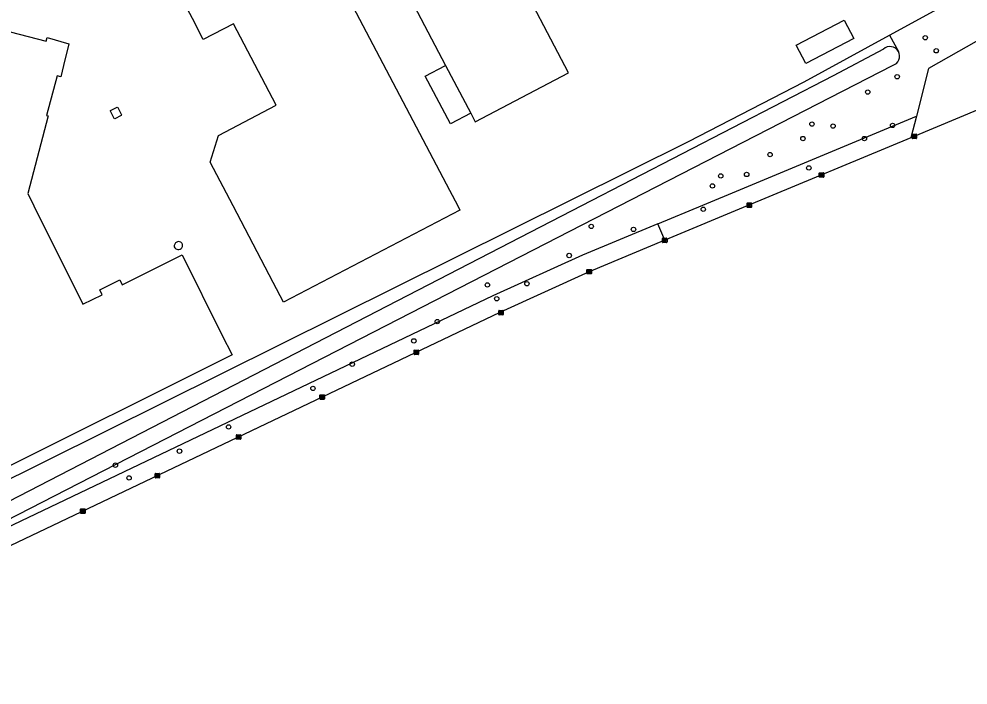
# Model space of a CAD drawing. Extents: x 157692 to 159670, y 381454 to 383289.
# Drawn here: x 158266.5 to 158478.6, y 381642.9 to 381791.8 of the extents above; entities that cross this region are included whole.
import ezdxf

# ---------------------------------------------------------------- set-up
doc = ezdxf.new("R2010")
doc.units = 0
for name, color, linetype in [('IMGEO_Boom', 7, 'Continuous'), ('IMGEO_Fietspad_gesloten', 7, 'Continuous'), ('IMGEO_Groenvoorziening', 7, 'Continuous'), ('IMGEO_Kolk', 7, 'Continuous'), ('IMGEO_Opslagtank', 7, 'Continuous'), ('IMGEO_Pand', 7, 'Continuous'), ('IMGEO_Waterloop', 7, 'Continuous')]:
    doc.layers.add(name, color=color, linetype=linetype)

msp = doc.modelspace()

# ---------------------------------------------------------------- linework, layer by layer
at = {"layer": 'IMGEO_Boom'}
for centre in [(158469.03, 381787.58), (158471.49, 381784.67), (158462.75, 381778.87), (158456.16, 381775.44), (158443.7, 381768.29), (158448.42, 381767.85), (158461.72, 381767.99), (158441.69, 381765.06), (158455.43, 381765.06), (158434.34, 381761.47), (158443.01, 381758.49), (158423.33, 381756.7), (158429.11, 381757.03), (158421.47, 381754.47), (158419.42, 381749.25), (158394.39, 381745.43), (158403.82, 381744.74), (158389.44, 381738.91), (158379.99, 381732.61), (158371.16, 381732.33), (158373.26, 381729.24), (158359.96, 381724.13), (158354.73, 381719.83), (158340.95, 381714.62), (158332.18, 381709.21), (158313.32, 381700.59), (158302.35, 381695.18), (158288.04, 381692.05), (158291.1, 381689.19)]:
    msp.add_circle(centre, 0.489, dxfattribs=at)
at = {"layer": 'IMGEO_Fietspad_gesloten'}
for points in [[(158481.66, 381771.82), (158465.83, 381765.23)], [(158465.83, 381765.23), (158429.25, 381750), (158410.81, 381742.32)], [(158410.81, 381742.32), (158393.92, 381735.29), (158373.93, 381726.17), (158264.52, 381674.03)]]:
    msp.add_lwpolyline(points, dxfattribs=at)
at = {"layer": 'IMGEO_Groenvoorziening'}
for points in [[(158461.03, 381788.17), (158500, 381809.49), (158502.7, 381810.97), (158517.23, 381818.91)], [(158525.23, 381816.15), (158520.56, 381812.1), (158515.94, 381808.1), (158509.95, 381803.55), (158500, 381797.89), (158469.78, 381780.71), (158467.07, 381770.08)], [(158259.62, 381686.58), (158416.14, 381764.39), (158441.98, 381777.74), (158461.03, 381788.17)], [(158461.03, 381788.17), (158463.02, 381784.54)], [(158409.27, 381746.01), (158419.3, 381750.19), (158427.72, 381753.69), (158467.07, 381770.08)], [(158467.07, 381770.08), (158465.83, 381765.23)], [(158409.27, 381746.01), (158392.39, 381738.98), (158372.39, 381729.87), (158258.55, 381675.61), (158257.98, 381676.74)], [(158410.81, 381742.32), (158409.27, 381746.01)]]:
    msp.add_lwpolyline(points, dxfattribs=at)
at = {"layer": 'IMGEO_Kolk'}
for p, q in [((158466.08, 381765.12), (158466.08, 381765.97)), ((158466.16, 381766.04), (158467.01, 381766.04)), ((158467.01, 381765.04), (158466.16, 381765.04)), ((158466.57, 381765.82), (158466.6, 381765.82)), ((158466.59, 381765.26), (158466.57, 381765.26)), ((158467.09, 381765.97), (158467.09, 381765.12)), ((158445.34, 381756.48), (158445.34, 381757.33)), ((158445.42, 381757.41), (158446.27, 381757.41)), ((158446.27, 381756.41), (158445.42, 381756.41)), ((158445.83, 381757.19), (158445.86, 381757.19)), ((158445.85, 381756.63), (158445.83, 381756.63)), ((158446.35, 381757.33), (158446.35, 381756.48)), ((158429.19, 381749.74), (158429.19, 381750.59)), ((158429.26, 381750.66), (158430.12, 381750.66)), ((158429.68, 381750.44), (158429.7, 381750.44)), ((158430.19, 381750.59), (158430.19, 381749.74)), ((158430.12, 381749.66), (158429.26, 381749.66)), ((158429.7, 381749.88), (158429.67, 381749.88)), ((158410.31, 381741.89), (158410.31, 381742.74)), ((158410.38, 381742.82), (158411.24, 381742.82)), ((158411.24, 381741.82), (158410.38, 381741.82)), ((158410.82, 381742.04), (158410.79, 381742.04)), ((158410.8, 381742.6), (158410.82, 381742.6)), ((158411.31, 381742.74), (158411.31, 381741.89)), ((158393.42, 381734.86), (158393.42, 381735.71)), ((158393.49, 381735.79), (158394.35, 381735.79)), ((158393.91, 381735.56), (158393.93, 381735.56)), ((158394.42, 381735.71), (158394.42, 381734.86)), ((158394.35, 381734.78), (158393.49, 381734.78)), ((158393.93, 381735.01), (158393.91, 381735.01)), ((158373.69, 381725.7), (158373.69, 381726.55)), ((158373.76, 381726.63), (158374.62, 381726.63)), ((158374.62, 381725.63), (158373.76, 381725.63)), ((158374.2, 381725.85), (158374.17, 381725.85)), ((158374.18, 381726.41), (158374.2, 381726.41)), ((158374.69, 381726.55), (158374.69, 381725.7)), ((158354.78, 381716.86), (158354.78, 381717.72)), ((158354.86, 381717.79), (158355.71, 381717.79)), ((158355.71, 381716.79), (158354.86, 381716.79)), ((158355.27, 381717.57), (158355.3, 381717.57)), ((158355.29, 381717.01), (158355.27, 381717.01)), ((158355.78, 381717.72), (158355.78, 381716.86)), ((158333.74, 381706.84), (158333.74, 381707.69)), ((158333.81, 381707.76), (158334.67, 381707.76)), ((158334.23, 381707.54), (158334.25, 381707.54)), ((158334.74, 381707.69), (158334.74, 381706.84)), ((158334.67, 381706.76), (158333.81, 381706.76)), ((158334.25, 381706.98), (158334.22, 381706.98)), ((158315.06, 381697.94), (158315.06, 381698.79)), ((158315.13, 381698.86), (158315.99, 381698.86)), ((158315.99, 381697.86), (158315.13, 381697.86)), ((158315.57, 381698.08), (158315.54, 381698.08)), ((158315.55, 381698.64), (158315.57, 381698.64)), ((158316.06, 381698.79), (158316.06, 381697.94)), ((158296.88, 381689.28), (158296.88, 381690.13)), ((158296.95, 381690.2), (158297.81, 381690.2)), ((158297.81, 381689.2), (158296.95, 381689.2)), ((158297.37, 381689.98), (158297.39, 381689.98)), ((158297.39, 381689.42), (158297.37, 381689.42)), ((158297.88, 381690.13), (158297.88, 381689.28)), ((158280.24, 381681.35), (158280.24, 381682.2)), ((158280.32, 381682.28), (158281.17, 381682.28)), ((158281.24, 381682.2), (158281.24, 381681.35)), ((158281.17, 381681.27), (158280.32, 381681.27)), ((158280.73, 381682.05), (158280.76, 381682.05)), ((158280.75, 381681.5), (158280.73, 381681.5))]:
    msp.add_line(p, q, dxfattribs=at)
for points in [[(158466.08, 381765.12), (158466.08, 381765.97)], [(158466.16, 381766.04), (158467.01, 381766.04)], [(158467.01, 381765.04), (158466.16, 381765.04)], [(158466.4, 381765.74), (158466.53, 381765.74), (158466.53, 381765.59), (158466.66, 381765.74), (158466.82, 381765.74), (158466.68, 381765.59), (158466.83, 381765.34), (158466.68, 381765.34), (158466.59, 381765.51), (158466.53, 381765.44), (158466.53, 381765.34), (158466.4, 381765.34), (158466.4, 381765.74)], [(158467.09, 381765.97), (158467.09, 381765.12)], [(158445.34, 381756.48), (158445.34, 381757.33)], [(158445.42, 381757.41), (158446.27, 381757.41)], [(158446.27, 381756.41), (158445.42, 381756.41)], [(158445.66, 381757.11), (158445.79, 381757.11), (158445.79, 381756.96), (158445.92, 381757.11), (158446.08, 381757.11), (158445.94, 381756.96), (158446.09, 381756.71), (158445.94, 381756.71), (158445.85, 381756.87), (158445.79, 381756.8), (158445.79, 381756.71), (158445.66, 381756.71), (158445.66, 381757.11)], [(158446.35, 381757.33), (158446.35, 381756.48)], [(158429.19, 381749.74), (158429.19, 381750.59)], [(158429.26, 381750.66), (158430.12, 381750.66)], [(158429.51, 381750.36), (158429.63, 381750.36), (158429.63, 381750.21), (158429.76, 381750.36), (158429.93, 381750.36), (158429.78, 381750.21), (158429.93, 381749.96), (158429.78, 381749.96), (158429.7, 381750.13), (158429.63, 381750.06), (158429.63, 381749.96), (158429.51, 381749.96), (158429.51, 381750.36)], [(158430.19, 381750.59), (158430.19, 381749.74)], [(158430.12, 381749.66), (158429.26, 381749.66)], [(158410.31, 381741.89), (158410.31, 381742.74)], [(158410.38, 381742.82), (158411.24, 381742.82)], [(158411.24, 381741.82), (158410.38, 381741.82)], [(158410.63, 381742.52), (158410.75, 381742.52), (158410.75, 381742.37), (158410.88, 381742.52), (158411.05, 381742.52), (158410.9, 381742.37), (158411.05, 381742.12), (158410.9, 381742.12), (158410.82, 381742.28), (158410.75, 381742.22), (158410.75, 381742.12), (158410.63, 381742.12), (158410.63, 381742.52)], [(158411.31, 381742.74), (158411.31, 381741.89)], [(158393.42, 381734.86), (158393.42, 381735.71)], [(158393.49, 381735.79), (158394.35, 381735.79)], [(158393.74, 381735.48), (158393.86, 381735.48), (158393.86, 381735.33), (158393.99, 381735.48), (158394.16, 381735.48), (158394.01, 381735.33), (158394.16, 381735.08), (158394.01, 381735.08), (158393.93, 381735.25), (158393.86, 381735.18), (158393.86, 381735.08), (158393.74, 381735.08), (158393.74, 381735.48)], [(158394.42, 381735.71), (158394.42, 381734.86)], [(158394.35, 381734.78), (158393.49, 381734.78)], [(158373.69, 381725.7), (158373.69, 381726.55)], [(158373.76, 381726.63), (158374.62, 381726.63)], [(158374.62, 381725.63), (158373.76, 381725.63)], [(158374.01, 381726.33), (158374.13, 381726.33), (158374.13, 381726.17), (158374.26, 381726.33), (158374.43, 381726.33), (158374.28, 381726.17), (158374.43, 381725.93), (158374.28, 381725.93), (158374.2, 381726.09), (158374.13, 381726.02), (158374.13, 381725.93), (158374.01, 381725.93), (158374.01, 381726.33)], [(158374.69, 381726.55), (158374.69, 381725.7)], [(158354.78, 381716.86), (158354.78, 381717.72)], [(158354.86, 381717.79), (158355.71, 381717.79)], [(158355.71, 381716.79), (158354.86, 381716.79)], [(158355.1, 381717.49), (158355.23, 381717.49), (158355.23, 381717.34), (158355.36, 381717.49), (158355.52, 381717.49), (158355.37, 381717.34), (158355.53, 381717.09), (158355.37, 381717.09), (158355.29, 381717.26), (158355.23, 381717.19), (158355.23, 381717.09), (158355.1, 381717.09), (158355.1, 381717.49)], [(158355.78, 381717.72), (158355.78, 381716.86)], [(158333.74, 381706.84), (158333.74, 381707.69)], [(158333.81, 381707.76), (158334.67, 381707.76)], [(158334.74, 381707.69), (158334.74, 381706.84)], [(158334.67, 381706.76), (158333.81, 381706.76)], [(158334.06, 381707.46), (158334.18, 381707.46), (158334.18, 381707.31), (158334.31, 381707.46), (158334.48, 381707.46), (158334.33, 381707.31), (158334.48, 381707.06), (158334.33, 381707.06), (158334.25, 381707.23), (158334.18, 381707.16), (158334.18, 381707.06), (158334.06, 381707.06), (158334.06, 381707.46)], [(158315.06, 381697.94), (158315.06, 381698.79)], [(158315.13, 381698.86), (158315.99, 381698.86)], [(158315.99, 381697.86), (158315.13, 381697.86)], [(158315.38, 381698.56), (158315.5, 381698.56), (158315.5, 381698.41), (158315.63, 381698.56), (158315.8, 381698.56), (158315.65, 381698.41), (158315.8, 381698.16), (158315.65, 381698.16), (158315.57, 381698.33), (158315.5, 381698.26), (158315.5, 381698.16), (158315.38, 381698.16), (158315.38, 381698.56)], [(158316.06, 381698.79), (158316.06, 381697.94)], [(158296.88, 381689.28), (158296.88, 381690.13)], [(158296.95, 381690.2), (158297.81, 381690.2)], [(158297.81, 381689.2), (158296.95, 381689.2)], [(158297.2, 381689.9), (158297.32, 381689.9), (158297.32, 381689.75), (158297.45, 381689.9), (158297.62, 381689.9), (158297.47, 381689.75), (158297.62, 381689.5), (158297.47, 381689.5), (158297.39, 381689.67), (158297.32, 381689.6), (158297.32, 381689.5), (158297.2, 381689.5), (158297.2, 381689.9)], [(158297.88, 381690.13), (158297.88, 381689.28)], [(158280.24, 381681.35), (158280.24, 381682.2)], [(158280.32, 381682.28), (158281.17, 381682.28)], [(158281.24, 381682.2), (158281.24, 381681.35)], [(158281.17, 381681.27), (158280.32, 381681.27)], [(158280.56, 381681.97), (158280.69, 381681.97), (158280.69, 381681.82), (158280.82, 381681.97), (158280.98, 381681.97), (158280.84, 381681.82), (158280.99, 381681.57), (158280.84, 381681.57), (158280.75, 381681.74), (158280.69, 381681.67), (158280.69, 381681.57), (158280.56, 381681.57), (158280.56, 381681.97)]]:
    msp.add_lwpolyline(points, dxfattribs=at)
for centre, start, end in [((158466.16, 381765.97), 91.552, 178.448), ((158466.16, 381765.97), 91.552, 178.448), ((158466.16, 381765.12), 181.552, 268.448), ((158466.16, 381765.12), 181.552, 268.448), ((158467.01, 381765.97), 1.552, 88.448), ((158467.01, 381765.97), 1.552, 88.448), ((158467.01, 381765.12), 271.552, 358.448), ((158467.01, 381765.12), 271.552, 358.448), ((158445.42, 381757.33), 91.552, 178.448), ((158445.42, 381757.33), 91.552, 178.448), ((158445.42, 381756.48), 181.552, 268.448), ((158445.42, 381756.48), 181.552, 268.448), ((158446.27, 381757.33), 1.552, 88.448), ((158446.27, 381757.33), 1.552, 88.448), ((158446.27, 381756.48), 271.552, 358.448), ((158446.27, 381756.48), 271.552, 358.448), ((158429.27, 381750.59), 91.552, 178.448), ((158429.27, 381750.59), 91.552, 178.448), ((158430.11, 381750.59), 1.552, 88.448), ((158430.11, 381750.59), 1.552, 88.448), ((158429.27, 381749.74), 181.552, 268.448), ((158429.27, 381749.74), 181.552, 268.448), ((158430.11, 381749.74), 271.552, 358.448), ((158430.11, 381749.74), 271.552, 358.448), ((158410.39, 381742.74), 91.552, 178.448), ((158410.39, 381742.74), 91.552, 178.448), ((158410.39, 381741.89), 181.552, 268.448), ((158410.39, 381741.89), 181.552, 268.448), ((158411.23, 381742.74), 1.552, 88.448), ((158411.23, 381742.74), 1.552, 88.448), ((158411.23, 381741.89), 271.552, 358.448), ((158411.23, 381741.89), 271.552, 358.448), ((158393.5, 381735.71), 91.552, 178.448), ((158393.5, 381735.71), 91.552, 178.448), ((158394.34, 381735.71), 1.552, 88.448), ((158394.34, 381735.71), 1.552, 88.448), ((158393.5, 381734.86), 181.552, 268.448), ((158393.5, 381734.86), 181.552, 268.448), ((158394.34, 381734.86), 271.552, 358.448), ((158394.34, 381734.86), 271.552, 358.448), ((158373.77, 381726.55), 91.552, 178.448), ((158373.77, 381726.55), 91.552, 178.448), ((158373.77, 381725.7), 181.552, 268.448), ((158373.77, 381725.7), 181.552, 268.448), ((158374.61, 381726.55), 1.552, 88.448), ((158374.61, 381726.55), 1.552, 88.448), ((158374.61, 381725.7), 271.552, 358.448), ((158374.61, 381725.7), 271.552, 358.448), ((158354.86, 381717.72), 91.552, 178.448), ((158354.86, 381717.72), 91.552, 178.448), ((158354.86, 381716.87), 181.552, 268.448), ((158354.86, 381716.87), 181.552, 268.448), ((158355.71, 381717.72), 1.552, 88.448), ((158355.71, 381717.72), 1.552, 88.448), ((158355.71, 381716.87), 271.552, 358.448), ((158355.71, 381716.87), 271.552, 358.448), ((158333.81, 381707.69), 91.552, 178.448), ((158333.81, 381707.69), 91.552, 178.448), ((158334.66, 381707.69), 1.552, 88.448), ((158334.66, 381707.69), 1.552, 88.448), ((158333.81, 381706.84), 181.552, 268.448), ((158333.81, 381706.84), 181.552, 268.448), ((158334.66, 381706.84), 271.552, 358.448), ((158334.66, 381706.84), 271.552, 358.448), ((158315.13, 381698.79), 91.552, 178.448), ((158315.13, 381698.79), 91.552, 178.448), ((158315.13, 381697.94), 181.552, 268.448), ((158315.13, 381697.94), 181.552, 268.448), ((158315.98, 381698.79), 1.552, 88.448), ((158315.98, 381698.79), 1.552, 88.448), ((158315.98, 381697.94), 271.552, 358.448), ((158315.98, 381697.94), 271.552, 358.448), ((158296.96, 381690.13), 91.552, 178.448), ((158296.96, 381690.13), 91.552, 178.448), ((158296.96, 381689.28), 181.552, 268.448), ((158296.96, 381689.28), 181.552, 268.448), ((158297.8, 381690.13), 1.552, 88.448), ((158297.8, 381690.13), 1.552, 88.448), ((158297.8, 381689.28), 271.552, 358.448), ((158297.8, 381689.28), 271.552, 358.448), ((158280.32, 381682.2), 91.552, 178.448), ((158280.32, 381682.2), 91.552, 178.448), ((158281.17, 381682.2), 1.552, 88.448), ((158281.17, 381682.2), 1.552, 88.448), ((158280.32, 381681.35), 181.552, 268.448), ((158280.32, 381681.35), 181.552, 268.448), ((158281.17, 381681.35), 271.552, 358.448), ((158281.17, 381681.35), 271.552, 358.448)]:
    msp.add_arc(centre, 0.0765, start, end, dxfattribs=at)
for centre, major_axis, ratio, start_param, end_param in [((158466.57, 381765.54), (-0.387, 0.002), 0.722429, 4.712389, 7.853982), ((158466.6, 381765.54), (-0.39, 0.002), 0.717154, 1.570796, 4.712389), ((158445.83, 381756.91), (-0.387, 0.002), 0.722429, 4.712389, 7.853982), ((158445.86, 381756.91), (-0.39, 0.002), 0.717154, 1.570796, 4.712389), ((158429.68, 381750.16), (-0.387, 0.002), 0.722429, 4.712389, 7.853982), ((158429.7, 381750.16), (-0.39, 0.002), 0.717154, 1.570796, 4.712389), ((158410.8, 381742.32), (-0.387, 0.002), 0.722429, 4.712389, 7.853982), ((158410.82, 381742.32), (-0.39, 0.002), 0.717154, 1.570796, 4.712389), ((158393.91, 381735.28), (-0.387, 0.002), 0.722429, 4.712389, 7.853982), ((158393.93, 381735.28), (-0.39, 0.002), 0.717154, 1.570796, 4.712389), ((158374.18, 381726.13), (-0.387, 0.002), 0.722429, 4.712389, 7.853982), ((158374.2, 381726.13), (-0.39, 0.002), 0.717154, 1.570796, 4.712389), ((158355.27, 381717.29), (-0.387, 0.002), 0.722429, 4.712389, 7.853982), ((158355.29, 381717.29), (-0.39, 0.002), 0.717154, 1.570796, 4.712389), ((158334.23, 381707.26), (-0.387, 0.002), 0.722429, 4.712389, 7.853982), ((158334.25, 381707.26), (-0.39, 0.002), 0.717154, 1.570796, 4.712389), ((158315.55, 381698.36), (-0.387, 0.002), 0.722429, 4.712389, 7.853982), ((158315.57, 381698.36), (-0.39, 0.002), 0.717154, 1.570796, 4.712389), ((158297.37, 381689.7), (-0.387, 0.002), 0.722429, 4.712389, 7.853982), ((158297.39, 381689.7), (-0.39, 0.002), 0.717154, 1.570796, 4.712389), ((158280.73, 381681.77), (-0.387, 0.002), 0.722429, 4.712389, 7.853982), ((158280.75, 381681.77), (-0.39, 0.002), 0.717154, 1.570796, 4.712389)]:
    msp.add_ellipse(centre, major_axis=major_axis, ratio=ratio, start_param=start_param, end_param=end_param, dxfattribs=at)
at = {"layer": 'IMGEO_Opslagtank'}
for centre, radius, start, end in [((158302.15, 381741.04), 0.974, 38.7207, 190.9142), ((158302.09, 381741.18), 0.949, 199.986, 29.6489)]:
    msp.add_arc(centre, radius, start, end, dxfattribs=at)
at = {"layer": 'IMGEO_Pand'}
for points in [[(158367.45, 381770.7), (158368.46, 381768.77), (158389.29, 381779.73), (158364.08, 381827.77), (158372.58, 381832.21), (158370.01, 381837.11), (158367.68, 381841.54), (158354.48, 381834.61), (158354.17, 381834.45), (158353.75, 381835.22), (158353.47, 381835.09), (158353.92, 381834.31), (158351.3, 381832.94), (158352.09, 381831.42), (158352.45, 381830.74), (158352.88, 381829.87), (158355.97, 381824.02), (158343.04, 381817.24), (158345.36, 381812.81), (158361.83, 381781.42)], [(158323.96, 381772.54), (158314.42, 381790.73), (158307.68, 381787.19), (158305.25, 381791.88), (158302.95, 381796.32), (158308.07, 381813.04), (158313.18, 381811.44), (158314.36, 381811.07), (158315.46, 381808.96), (158317.61, 381810.06), (158324.54, 381807.89), (158329.01, 381810.22), (158332.06, 381811.8), (158334.38, 381807.38), (158362.68, 381753.51), (158364.53, 381750), (158365.01, 381749.08), (158325.61, 381728.48), (158323.29, 381732.91), (158314.33, 381750), (158309.19, 381759.79), (158311.05, 381765.75), (158323.96, 381772.54)], [(158440.18, 381785.9), (158450.91, 381791.52), (158453.05, 381787.43), (158442.32, 381781.82), (158440.18, 381785.9)], [(158264.48, 381788.92), (158272.55, 381786.79), (158272.77, 381787.63), (158277.65, 381786.21), (158276.45, 381781.36), (158275.84, 381778.88), (158275, 381779.1), (158272.66, 381770.21), (158272.98, 381770.13), (158268.43, 381752.77), (158269.81, 381750), (158280.77, 381728.01), (158285.07, 381730.15), (158284.54, 381731.21), (158289.01, 381733.44), (158289.54, 381732.39), (158302.92, 381739.07), (158311.85, 381721.18), (158314.09, 381716.71), (158259.76, 381689.57)], [(158367.45, 381770.7), (158362.9, 381768.32), (158357.28, 381779.03), (158361.83, 381781.42)], [(158361.83, 381781.42), (158367.45, 381770.7)], [(158288.39, 381772.05), (158288.56, 381771.99), (158289.39, 381770.39), (158289.33, 381770.23), (158287.9, 381769.49), (158287.74, 381769.54), (158286.91, 381771.15), (158286.96, 381771.31), (158288.39, 381772.05)]]:
    msp.add_lwpolyline(points, dxfattribs=at)
at = {"layer": 'IMGEO_Waterloop'}
for points in [[(158459.69, 381785.07), (158448.48, 381779.08), (158392.17, 381750), (158254.91, 381679.12), (158182.9, 381642.9)], [(158257.98, 381676.74), (158400.62, 381750), (158461.72, 381781.38)]]:
    msp.add_lwpolyline(points, dxfattribs=at)
for centre, start, end in [((158461.14, 381783.46), 29.7125, 132.1338), ((158461.14, 381783.47), 285.4407, 29.6731)]:
    msp.add_arc(centre, 2.16, start, end, dxfattribs=at)

doc.saveas('drawing.dxf')
